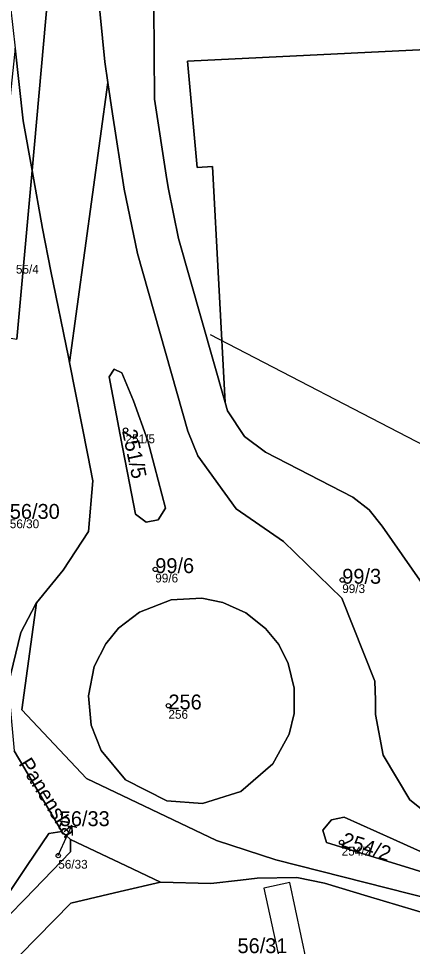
# Model space of a CAD drawing. Extents: x -878211 to -870363, y -1058464 to -1052522.
# Drawn here: x -874397.8 to -874352.9, y -1056229.4 to -1056123.6 of the extents above; entities that cross this region are included whole.
import ezdxf

# ---------------------------------------------------------------- set-up
doc = ezdxf.new("R2010")
doc.units = 0
for name, color, linetype in [('Vrstva 1', 7, 'Continuous'), ('Vrstva 13', 7, 'Continuous'), ('Vrstva 2', 7, 'Continuous'), ('Vrstva 4', 7, 'Continuous'), ('Vrstva 50', 7, 'Continuous'), ('Vrstva 51', 7, 'Continuous'), ('Vrstva 7', 7, 'Continuous')]:
    doc.layers.add(name, color=color, linetype=linetype)

msp = doc.modelspace()

# ---------------------------------------------------------------- linework, layer by layer
at = {"layer": 'Vrstva 1'}
for p, q in [((-874374.28, -1056167.38), (-874375.72, -1056140.45)), ((-874379.61, -1056148.67), (-874374.28, -1056167.38)), ((-874389.92, -1056173.39), (-874392.01, -1056162.82)), ((-874374.01, -1056168.33), (-874374.28, -1056167.38)), ((-874395.76, -1056190.23), (-874392.74, -1056186.51)), ((-874395.76, -1056190.23), (-874395.9, -1056190.4)), ((-874392.88, -1056216.29), (-874398.31, -1056207.12)), ((-874392.88, -1056216.29), (-874391.91, -1056217.21))]:
    msp.add_line(p, q, dxfattribs=at)
for points in [[(-874387.12, -1056134.46), (-874385.78, -1056143.03), (-874384.28, -1056150.37), (-874378.54, -1056170.64), (-874377.41, -1056173.46), (-874373.01, -1056179.52), (-874367.62, -1056183.23), (-874360.98, -1056189.68), (-874357.24, -1056199.16), (-874357.16, -1056201.32), (-874357.15, -1056202.96), (-874356.29, -1056207.59), (-874353.25, -1056212.68), (-874350.8, -1056214.63), (-874339.66, -1056219.74), (-874333.46, -1056222.55), (-874327.44, -1056225.02), (-874319.2, -1056227.74)], [(-874383.07, -1056171.74), (-874382.33, -1056174.62), (-874381.08, -1056179.44), (-874381.91, -1056180.77), (-874383.26, -1056181.01), (-874384.51, -1056180.12), (-874385.42, -1056175.38), (-874385.97, -1056172.47), (-874387.48, -1056164.46), (-874386.92, -1056163.58), (-874386.05, -1056164), (-874384.71, -1056167.2), (-874383.07, -1056171.74)], [(-874351.83, -1056188.03), (-874356.41, -1056181.46), (-874357.88, -1056179.61), (-874359.75, -1056178.18), (-874369.69, -1056173.05), (-874372.07, -1056171.24), (-874374.01, -1056168.33)], [(-874392.74, -1056186.51), (-874389.84, -1056182.09), (-874389.37, -1056176.31), (-874389.92, -1056173.39)], [(-874376.87, -1056213.1), (-874380.94, -1056212.82), (-874385.64, -1056210.42), (-874388.41, -1056207.08), (-874389.53, -1056204.19), (-874389.83, -1056200.82), (-874389.19, -1056197.5), (-874387.89, -1056194.9), (-874386.41, -1056193.1), (-874384.03, -1056191.28), (-874380.43, -1056189.9), (-874376.92, -1056189.71), (-874374.56, -1056190.18), (-874371.93, -1056191.35), (-874369.67, -1056193.14), (-874368.17, -1056194.99), (-874367.09, -1056197.16), (-874366.4, -1056199.96), (-874366.43, -1056202.84), (-874367, -1056205.2), (-874368.83, -1056208.6), (-874372.48, -1056211.73), (-874376.87, -1056213.1)], [(-874395.9, -1056190.4), (-874397.55, -1056193.62), (-874398.98, -1056199.58), (-874398.31, -1056207.12)], [(-874319.2, -1056227.74), (-874331.69, -1056225.34), (-874345.62, -1056225.37), (-874368.52, -1056219.53), (-874375.26, -1056217.34), (-874390.07, -1056210.25), (-874397.44, -1056202.44), (-874395.76, -1056190.23)], [(-874356.22, -1056219.58), (-874362.72, -1056217.58), (-874363.17, -1056216.15), (-874362.17, -1056214.97), (-874360.72, -1056214.68), (-874355.14, -1056217.18), (-874352.38, -1056218.43), (-874347.66, -1056220.53), (-874347.24, -1056221.56), (-874348.28, -1056222.06), (-874353.35, -1056220.47), (-874356.22, -1056219.58)], [(-874391.91, -1056217.21), (-874391.91, -1056218.64), (-874395.02, -1056221.86), (-874397.09, -1056224.01), (-874398.87, -1056225.86), (-874400.99, -1056228.06), (-874401.76, -1056227.52), (-874399.39, -1056224), (-874398.51, -1056222.69), (-874396.84, -1056220.19), (-874394.38, -1056216.52), (-874392.88, -1056216.29)], [(-874381.63, -1056222.09), (-874385.55, -1056220.23), (-874391.91, -1056217.21)], [(-874381.63, -1056222.09), (-874375.91, -1056222.24), (-874372.52, -1056221.85), (-874370.64, -1056221.63), (-874366.12, -1056221.55), (-874362.98, -1056222.19), (-874358.07, -1056223.68), (-874350.94, -1056225.82), (-874344.13, -1056227.82), (-874340.76, -1056228.8), (-874333.99, -1056230.76), (-874323.86, -1056233.66)], [(-874397.62, -1056230.36), (-874391.85, -1056224.49), (-874386.23, -1056223.17), (-874381.63, -1056222.09)]]:
    msp.add_lwpolyline(points, dxfattribs=at)
at = {"layer": 'Vrstva 13'}
msp.add_lwpolyline([(-874366.87, -1056236.52), (-874364.33, -1056234.3), (-874366.93, -1056222.11), (-874369.86, -1056222.77)], close=True, dxfattribs=at)
at = {"layer": 'Vrstva 4'}
msp.add_line((-874375.97, -1056159.63), (-874315.73, -1056190.96), dxfattribs=at)
at = {"layer": 'Vrstva 50'}
for centre in [(-874385.62, -1056170.52994), (-874382.24, -1056186.40994), (-874360.94, -1056187.61994), (-874380.74, -1056201.95994), (-874361.01, -1056217.55994), (-874393.29, -1056219.05994)]:
    msp.add_circle(centre, 0.25, dxfattribs=at)
at = {"layer": 'Vrstva 51'}
for points in [[(-874396.28, -1056140.91), (-874392.14, -1056094.68), (-874394.17, -1056051.53), (-874395.32, -1056056.75), (-874397.66, -1056070.53), (-874399.08, -1056085.07), (-874399.56, -1056095.9), (-874399.52, -1056108.15), (-874398.74, -1056122.22), (-874398.21, -1056126.97), (-874397.3, -1056135.23)], [(-874399.99, -1056143.24), (-874400.52, -1056148.33), (-874401.89, -1056159.5), (-874398.01, -1056160.14), (-874396.28, -1056140.91), (-874397.3, -1056135.23), (-874398.21, -1056126.97), (-874399.59, -1056140.44)], [(-874383.07, -1056171.74), (-874382.33, -1056174.62), (-874381.08, -1056179.44), (-874381.91, -1056180.77), (-874383.26, -1056181.01), (-874384.51, -1056180.12), (-874385.42, -1056175.38), (-874385.97, -1056172.47), (-874387.48, -1056164.46), (-874386.92, -1056163.58), (-874386.05, -1056164), (-874384.71, -1056167.2)], [(-874383.07, -1056171.74), (-874384.71, -1056167.2), (-874386.05, -1056164), (-874386.92, -1056163.58), (-874387.48, -1056164.46), (-874385.97, -1056172.47), (-874385.42, -1056175.38), (-874384.51, -1056180.12), (-874383.26, -1056181.01), (-874381.91, -1056180.77), (-874381.08, -1056179.44), (-874382.33, -1056174.62)], [(-874376.87, -1056213.1), (-874380.94, -1056212.82), (-874385.64, -1056210.42), (-874388.41, -1056207.08), (-874389.53, -1056204.19), (-874389.83, -1056200.82), (-874389.19, -1056197.5), (-874387.89, -1056194.9), (-874386.41, -1056193.1), (-874384.03, -1056191.28), (-874380.43, -1056189.9), (-874376.92, -1056189.71), (-874374.56, -1056190.18), (-874371.93, -1056191.35), (-874369.67, -1056193.14), (-874368.17, -1056194.99), (-874367.09, -1056197.16), (-874366.4, -1056199.96), (-874366.43, -1056202.84), (-874367, -1056205.2), (-874368.83, -1056208.6), (-874372.48, -1056211.73)], [(-874376.87, -1056213.1), (-874372.48, -1056211.73), (-874368.83, -1056208.6), (-874367, -1056205.2), (-874366.43, -1056202.84), (-874366.4, -1056199.96), (-874367.09, -1056197.16), (-874368.17, -1056194.99), (-874369.67, -1056193.14), (-874371.93, -1056191.35), (-874374.56, -1056190.18), (-874376.92, -1056189.71), (-874380.43, -1056189.9), (-874384.03, -1056191.28), (-874386.41, -1056193.1), (-874387.89, -1056194.9), (-874389.19, -1056197.5), (-874389.83, -1056200.82), (-874389.53, -1056204.19), (-874388.41, -1056207.08), (-874385.64, -1056210.42), (-874380.94, -1056212.82)], [(-874356.22, -1056219.58), (-874362.72, -1056217.58), (-874363.17, -1056216.15), (-874362.17, -1056214.97), (-874360.72, -1056214.68), (-874355.14, -1056217.18), (-874352.38, -1056218.43), (-874347.66, -1056220.53), (-874347.24, -1056221.56), (-874348.28, -1056222.06), (-874353.35, -1056220.47)], [(-874356.22, -1056219.58), (-874353.35, -1056220.47), (-874348.28, -1056222.06), (-874347.24, -1056221.56), (-874347.66, -1056220.53), (-874352.38, -1056218.43), (-874355.14, -1056217.18), (-874360.72, -1056214.68), (-874362.17, -1056214.97), (-874363.17, -1056216.15), (-874362.72, -1056217.58)], [(-874392.88, -1056216.29), (-874394.38, -1056216.52), (-874396.84, -1056220.19), (-874398.51, -1056222.69), (-874399.39, -1056224), (-874401.76, -1056227.52), (-874400.99, -1056228.06), (-874398.87, -1056225.86), (-874397.09, -1056224.01), (-874395.02, -1056221.86), (-874391.91, -1056218.64), (-874391.91, -1056217.21)]]:
    msp.add_lwpolyline(points, close=True, dxfattribs=at)
for points in [[(-874392.14, -1056094.68), (-874396.28, -1056140.91), (-874395.1, -1056147.53), (-874394.12, -1056152.4), (-874392.13, -1056162.21), (-874392.01, -1056162.82), (-874387.63, -1056130.86), (-874387.97, -1056128.5), (-874389.09, -1056117.29)], [(-874389.09, -1056117.29), (-874387.97, -1056128.5), (-874387.63, -1056130.86), (-874387.12, -1056134.46), (-874385.78, -1056143.03), (-874384.28, -1056150.37), (-874378.54, -1056170.64), (-874377.41, -1056173.46), (-874373.01, -1056179.52), (-874367.62, -1056183.23), (-874360.98, -1056189.68), (-874357.24, -1056199.16), (-874357.16, -1056201.32), (-874357.15, -1056202.96), (-874356.29, -1056207.59), (-874353.25, -1056212.68), (-874350.8, -1056214.63), (-874339.66, -1056219.74), (-874333.46, -1056222.55), (-874327.44, -1056225.02), (-874319.2, -1056227.74), (-874299.31, -1056231.75)], [(-874382.4, -1056122.13), (-874382.32, -1056132.76), (-874380.93, -1056141.95), (-874380.73, -1056143.04), (-874379.61, -1056148.67), (-874374.28, -1056167.38), (-874375.72, -1056140.45), (-874377.47, -1056140.56), (-874378.55, -1056128.45), (-874286.89, -1056123.93), (-874286.43, -1056132.03), (-874284.84, -1056131.66), (-874284.96, -1056130.42), (-874254.57, -1056124.68), (-874254.54, -1056124.92), (-874254.36, -1056126.37), (-874247.88, -1056124.57), (-874246.98, -1056124.31), (-874235.56, -1056121.07)], [(-874349.58, -1056193.12), (-874350.27, -1056190.8), (-874350.35, -1056190.53), (-874351.83, -1056188.03), (-874356.41, -1056181.46), (-874357.88, -1056179.61), (-874359.75, -1056178.18), (-874369.69, -1056173.05), (-874372.07, -1056171.24), (-874374.01, -1056168.33), (-874374.28, -1056167.38), (-874379.61, -1056148.67), (-874380.73, -1056143.04), (-874380.93, -1056141.95), (-874382.32, -1056132.76), (-874382.4, -1056122.13)], [(-874286.89, -1056123.93), (-874378.55, -1056128.45), (-874377.47, -1056140.56), (-874375.72, -1056140.45), (-874374.28, -1056167.38), (-874374.01, -1056168.33), (-874372.07, -1056171.24), (-874369.69, -1056173.05), (-874359.75, -1056178.18), (-874357.88, -1056179.61), (-874356.41, -1056181.46), (-874351.83, -1056188.03)], [(-874350.8, -1056214.63), (-874353.25, -1056212.68), (-874356.29, -1056207.59), (-874357.15, -1056202.96), (-874357.16, -1056201.32), (-874357.24, -1056199.16), (-874360.98, -1056189.68), (-874367.62, -1056183.23), (-874373.01, -1056179.52), (-874377.41, -1056173.46), (-874378.54, -1056170.64), (-874384.28, -1056150.37), (-874385.78, -1056143.03), (-874387.12, -1056134.46), (-874387.63, -1056130.86), (-874392.01, -1056162.82), (-874389.92, -1056173.39), (-874389.37, -1056176.31), (-874389.84, -1056182.09), (-874392.74, -1056186.51), (-874395.76, -1056190.23), (-874397.44, -1056202.44), (-874390.07, -1056210.25), (-874375.26, -1056217.34), (-874368.52, -1056219.53), (-874345.62, -1056225.37)], [(-874398.98, -1056199.58), (-874397.55, -1056193.62), (-874395.9, -1056190.4), (-874395.76, -1056190.23), (-874392.74, -1056186.51), (-874389.84, -1056182.09), (-874389.37, -1056176.31), (-874389.92, -1056173.39), (-874392.01, -1056162.82), (-874392.13, -1056162.21), (-874394.12, -1056152.4), (-874395.1, -1056147.53), (-874396.28, -1056140.91), (-874398.01, -1056160.14)], [(-874226.76, -1056230.39), (-874231.06, -1056230.07), (-874249.04, -1056229.65), (-874285.19, -1056231.75), (-874290.65, -1056231.84), (-874295.48, -1056231.91), (-874299.31, -1056231.75), (-874319.2, -1056227.74), (-874331.69, -1056225.34), (-874345.62, -1056225.37), (-874368.52, -1056219.53), (-874375.26, -1056217.34), (-874390.07, -1056210.25), (-874397.44, -1056202.44), (-874395.76, -1056190.23), (-874395.9, -1056190.4), (-874397.55, -1056193.62), (-874398.98, -1056199.58)], [(-874398.51, -1056222.69), (-874396.84, -1056220.19), (-874394.38, -1056216.52), (-874392.88, -1056216.29), (-874398.31, -1056207.12)], [(-874398.31, -1056207.12), (-874392.88, -1056216.29), (-874391.91, -1056217.21), (-874385.55, -1056220.23), (-874381.63, -1056222.09), (-874375.91, -1056222.24), (-874372.52, -1056221.85), (-874370.64, -1056221.63), (-874366.12, -1056221.55), (-874362.98, -1056222.19), (-874358.07, -1056223.68), (-874350.94, -1056225.82), (-874344.13, -1056227.82), (-874340.76, -1056228.8), (-874333.99, -1056230.76), (-874323.86, -1056233.66), (-874303.18, -1056237.27), (-874296.81, -1056237.55), (-874249.99, -1056236.64), (-874241.98, -1056236.58), (-874235.99, -1056236.77), (-874231.49, -1056237.12), (-874216.94, -1056238.48)], [(-874401.38, -1056235.21), (-874397.04, -1056232.47), (-874397.62, -1056230.36), (-874391.85, -1056224.49), (-874386.23, -1056223.17), (-874381.63, -1056222.09), (-874385.55, -1056220.23), (-874391.91, -1056217.21), (-874391.91, -1056218.64), (-874395.02, -1056221.86), (-874397.09, -1056224.01), (-874398.87, -1056225.86)], [(-874333.99, -1056230.76), (-874340.76, -1056228.8), (-874344.13, -1056227.82), (-874350.94, -1056225.82), (-874358.07, -1056223.68), (-874362.98, -1056222.19), (-874366.12, -1056221.55), (-874370.64, -1056221.63), (-874372.52, -1056221.85), (-874375.91, -1056222.24), (-874381.63, -1056222.09), (-874386.23, -1056223.17), (-874391.85, -1056224.49), (-874397.62, -1056230.36)]]:
    msp.add_lwpolyline(points, dxfattribs=at)
at = {"layer": 'Vrstva 7'}
for p, q in [((-874392.98, -1056218.37), (-874391.759, -1056215.628)), ((-874391.759, -1056215.628), (-874392.624, -1056216.34)), ((-874391.759, -1056215.628), (-874391.709, -1056216.747)), ((-874393.29, -1056219.06), (-874392.98, -1056218.37))]:
    msp.add_line(p, q, dxfattribs=at)

# ---------------------------------------------------------------- texts
at = {"layer": 'Vrstva 2'}
for s, rotation, p in [('251/5', 282, (-874386.035, -1056170.618)), ('254/2', 342, (-874361.141, -1056217.964))]:
    msp.add_text(s, height=1.699998, rotation=rotation, dxfattribs=at).set_placement(p)
for s, p in [('56/30', (-874398.81, -1056180.645)), ('99/6', (-874382.24, -1056186.834)), ('99/3', (-874360.94, -1056188.045)), ('256', (-874380.74, -1056202.385)), ('56/33', (-874393.12, -1056215.695)), ('56/31', (-874372.87, -1056230.185))]:
    msp.add_text(s, height=1.699998, dxfattribs=at).set_placement(p)
at = {"layer": 'Vrstva 50'}
for s, p in [('55/4', (-874398.11, -1056152.669)), ('251/5', (-874385.62, -1056172.019)), ('56/30', (-874398.81, -1056181.709)), ('99/6', (-874382.24, -1056187.899)), ('99/3', (-874360.94, -1056189.109)), ('256', (-874380.74, -1056203.449)), ('254/2', (-874361.01, -1056219.049)), ('56/33', (-874393.29, -1056220.549))]:
    msp.add_text(s, height=0.999996, dxfattribs=at).set_placement(p)
at = {"layer": 'Vrstva 7'}
msp.add_text('Panenská', height=1.699998, rotation=302, dxfattribs=at).set_placement((-874397.859, -1056208.574))

doc.saveas('drawing.dxf')
